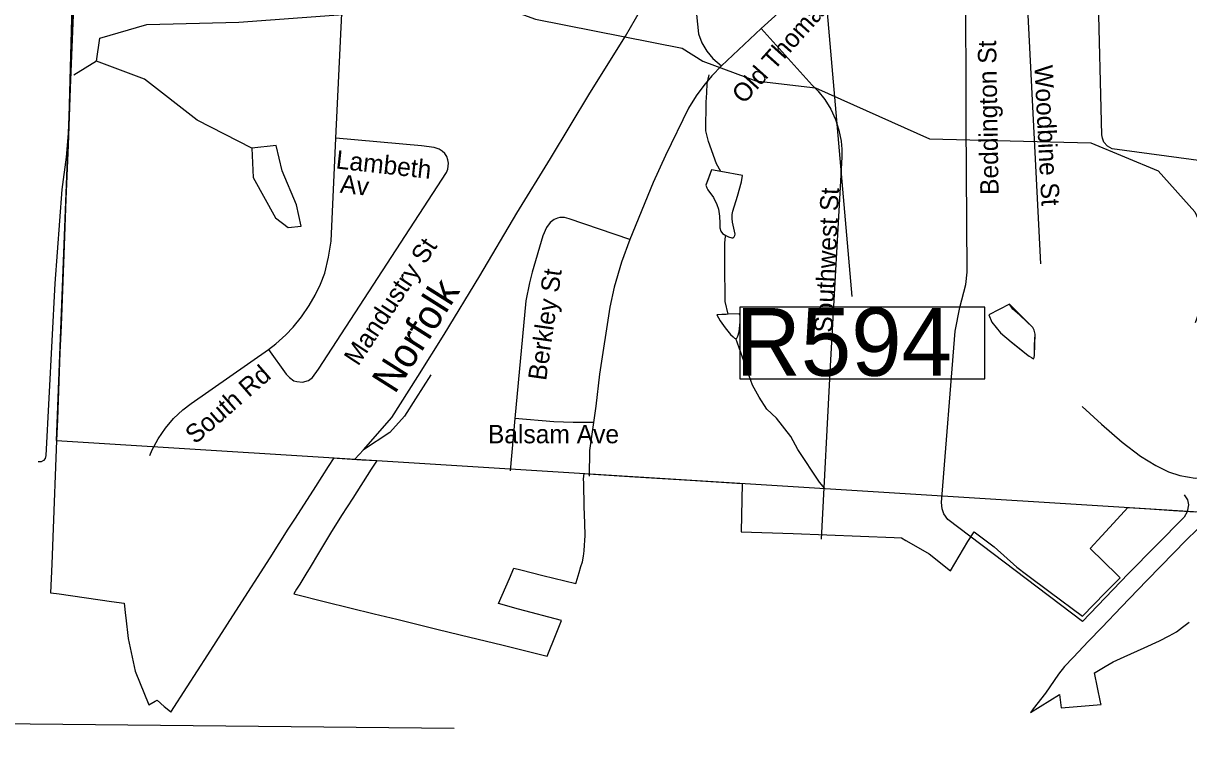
# Model space of a CAD drawing. Extents: x 1662474 to 1856135, y 779280 to 917889.
# Drawn here: x 1689866 to 1695888, y 790032 to 793820 of the extents above; entities that cross this region are included whole.
import ezdxf

# ---------------------------------------------------------------- set-up
doc = ezdxf.new("R2010")
doc.units = 0
for name, color, linetype in [('Exist Boundary Political City Limit New', 7, 'Continuous'), ('Exist Boundary Political CountyLine', 7, 'Continuous'), ('Exist Hydrographic Misc Water Feature', 7, 'Continuous'), ('Exist Hydrographic Pond Under 1500 Sq Ft', 7, 'Continuous'), ('Exist Railroad Mainline', 7, 'Continuous'), ('Exist Railroad Mainline Label', 7, 'Continuous'), ('Exist Railroad Siding', 7, 'Continuous'), ('Exist Railroad Structure Bridge Number Label', 7, 'Continuous'), ('Exist Road Non-System Type 51', 7, 'Continuous'), ('Exist Road Non-System Type 51 Label', 7, 'Continuous'), ('Map Preparation Boundary City Limit Buffer Line', 7, 'Continuous'), ('Map Preparation Longitude Latitude Lines', 7, 'Continuous')]:
    doc.layers.add(name, color=color, linetype=linetype)

msp = doc.modelspace()

# ---------------------------------------------------------------- linework, layer by layer
at = {"layer": 'Exist Boundary Political City Limit New'}
for points in [[(1690123.1, 793863.2), (1690108.4, 793485.2), (1690097, 793191), (1690086.1, 792911.8), (1690076.8, 792671.9), (1690064.1, 792349.5), (1690060.6, 792259.4), (1690055.2, 792119.9), (1690041.8, 791772.8), (1690037.5, 791664.4), (1690018.1, 791166.4), (1690012.6, 791026.1), (1690006.9, 790878.7), (1690008.6, 790878.4), (1690050.1, 790873.1), (1690322.1, 790833.8), (1690387.5, 790824.1), (1690393.8, 790761.9), (1690395.1, 790749.8), (1690406.9, 790642.2), (1690443.5, 790473.6), (1690514, 790300.5), (1690546.9, 790318.1), (1690556.6, 790323.3), (1690594, 790291.6), (1690609.5, 790278.3), (1690627.6, 790262.9), (1690628.5, 790262.2), (1690712.4, 790392.5), (1690819.1, 790558.6), (1690963.2, 790783.2), (1691140.6, 791059.4), (1691235.1, 791206.6), (1691271.8, 791263.6), (1691377.1, 791427.8), (1691442.8, 791530.1), (1691472.1, 791574.9), (1691487.5, 791573.9), (1691615.4, 791565.9), (1691692.9, 791561.1), (1691687.2, 791553.1), (1691663.8, 791516.6), (1691567.9, 791367.8), (1691510.4, 791278.4), (1691453.8, 791186.1), (1691396.6, 791092.1), (1691342.1, 791002.4), (1691330.9, 790984), (1691293.8, 790923.1), (1691278.2, 790897.5), (1691262.9, 790872.2), (1691427.2, 790832.1), (1691679.2, 790770.4), (1691795.6, 790741.9), (1692003.4, 790691.2), (1692123.4, 790661.9), (1692345.9, 790607.5), (1692573.1, 790551.9), (1692619.2, 790666.1), (1692646.8, 790734.9), (1692425.2, 790794.3), (1692320.9, 790822.4), (1692378.1, 790953), (1692401.4, 791006.1), (1692436.6, 790996.8), (1692551, 790968.2), (1692720.2, 790925.9), (1692721.9, 790931.3), (1692737.8, 790983.1), (1692747.1, 791013.8), (1692754.6, 791038.7), (1692759.9, 791067.8), (1692764.6, 791094.4), (1692766.6, 791124.1), (1692768.2, 791147.8), (1692769, 791174.3), (1692767.1, 791238.2), (1692764.6, 791324), (1692763.6, 791360.2), (1692762.6, 791407.4), (1692761.5, 791445.1), (1692760.8, 791467.2), (1692762.4, 791479.6), (1692762.8, 791482.3), (1692764.2, 791494.1), (1692785.5, 791492.9), (1693025.2, 791477.9), (1693312.2, 791460.1), (1693581.4, 791443.2), (1693576.2, 791194.1)], [(1693576.2, 791194.1), (1693843.8, 791185.1), (1694365.5, 791163.4), (1694404.1, 791161.7), (1694427.1, 791149.1), (1694489.6, 791112.3), (1694546.1, 791079), (1694656.4, 790991.4), (1694746.9, 791144.1), (1694779, 791194), (1694882.2, 791115.2), (1695000, 791011.2), (1695050.8, 790972.8), (1695173, 790881.9), (1695340.2, 790757.6), (1695457.1, 790877.6), (1695533.4, 790955.8), (1695517.9, 790970.9), (1695379.5, 791106.9), (1695439.6, 791172.5), (1695518.2, 791258.4), (1695573.6, 791318.9), (1695574.9, 791318.8), (1695687.1, 791311.8), (1695809.1, 791304.2), (1695921.8, 791297.2)], [(1695933.9, 791207.8), (1695873.9, 791148.4), (1695811.6, 791084.9), (1695674, 790943.4), (1695626.1, 790893.9), (1695541.2, 790806.1), (1695438.5, 790699.7), (1695370.6, 790628.2), (1695291, 790544.4), (1695246, 790497), (1695215.8, 790458.8), (1695147.4, 790360.6), (1695084.6, 790278.2), (1695077.2, 790268.6), (1695071.1, 790260.6), (1695220.9, 790352.4), (1695228.4, 790284.5), (1695435.5, 790301.8), (1695434.2, 790306.8), (1695432.9, 790312.8), (1695401.6, 790464.4), (1695404.4, 790466.1), (1695456.5, 790497.4), (1695498.5, 790522.4), (1695554.8, 790548), (1695657.4, 790594.8), (1695737.1, 790631), (1695786.5, 790656.4), (1695825.1, 790677.2), (1695856.5, 790700.2), (1695891.1, 790726.2)]]:
    msp.add_lwpolyline(points, dxfattribs=at)
at = {"layer": 'Exist Boundary Political CountyLine'}
for points in [[(1690037.5, 791664.5), (1690168, 795015.6), (1690178, 795270.7), (1690192.5, 795591.5), (1690205.3, 796201.4), (1690220.4, 796849.4), (1690253.3, 797643.4)], [(1690037.5, 791664.5), (1701364.2, 790957.5), (1714716, 790252.3), (1740499.2, 788706.5), (1750629.1, 788065.3), (1759370.2, 787540.1), (1762189.4, 787333), (1768414.3, 786933.6), (1776472.8, 786425.7), (1794607.1, 785397.2), (1814974.6, 784258.7), (1839558.3, 782880.6)]]:
    msp.add_lwpolyline(points, dxfattribs=at)
at = {"layer": 'Exist Hydrographic Misc Water Feature'}
for points in [[(1690243.7, 793625), (1690261.8, 793742.8), (1690503.7, 793813.4), (1690978.7, 793826.6), (1692288.8, 793921.5), (1692512.8, 793841.5), (1693269.8, 793691.5), (1693377.8, 793623.6), (1693651.8, 793522.9), (1693959.8, 793487.1), (1694548.8, 793222.4), (1695381.8, 793202.2), (1695730.8, 793057.2), (1695919.9, 792846.6), (1695976.9, 792720.7), (1695990.8, 792464.4), (1695921.8, 792272.1)], [(1690243.7, 793625), (1690125.9, 793552.5)], [(1691046.8, 793175.4), (1690764.7, 793318.9), (1690492.7, 793531.3), (1690243.7, 793625)], [(1693470.4, 793053.9), (1693447.7, 793094.6), (1693406.3, 793210.3), (1693392.7, 793264.7), (1693395.1, 793413.2), (1693397.2, 793460.8), (1693399.5, 793509.1), (1693409.4, 793554.1)], [(1693470.4, 793053.9), (1693422.5, 793062.3), (1693405, 793014.2), (1693393.3, 792984.1), (1693397.7, 792970.1), (1693403.5, 792960), (1693432.1, 792920.1), (1693450.2, 792884.4), (1693458.5, 792860.5), (1693462.9, 792824.3), (1693465.2, 792788.1), (1693465.4, 792764.3), (1693469.6, 792746.2), (1693479.6, 792734.5), (1693496.8, 792723.5)], [(1693470.4, 793053.9), (1693422.5, 793062.3), (1693393.3, 792984.1), (1693397.7, 792970.1), (1693403.5, 792960), (1693432.1, 792920.1), (1693450.2, 792884.4), (1693458.5, 792860.5), (1693462.9, 792824.3), (1693465.2, 792788.1), (1693465.4, 792764.3), (1693469.6, 792746.2), (1693479.6, 792734.5), (1693496.8, 792723.5)], [(1693496.8, 792723.5), (1693509.7, 792716.7), (1693527.9, 792711.4), (1693534.1, 792711.3), (1693539.9, 792716.8), (1693543.5, 792723.4), (1693543.7, 792731.6), (1693531.2, 792793.4), (1693528.3, 792812.3), (1693528.3, 792832.8), (1693532.5, 792849.1), (1693555.9, 792927.4), (1693577.3, 793001.7), (1693582.8, 793033.6), (1693470.4, 793053.9)], [(1693496.8, 792723.5), (1693509.7, 792716.7), (1693527.9, 792711.4), (1693534.1, 792711.3), (1693539.9, 792716.8), (1693543.5, 792723.4), (1693543.7, 792731.6), (1693531.2, 792793.4), (1693528.3, 792812.3), (1693528.3, 792832.8), (1693532.5, 792849.1), (1693555.9, 792927.4), (1693577.3, 793001.7), (1693582.8, 793033.6), (1693470.4, 793053.9)], [(1693508.1, 792317), (1693493.3, 792383.8), (1693490.2, 792580), (1693490.3, 792631.8), (1693490.5, 792680.1), (1693492.6, 792706.4), (1693496.8, 792723.5)], [(1694855.7, 792313.5), (1694870.3, 792277.1), (1694914.8, 792221.2), (1694971.2, 792174.1), (1695011.6, 792142.1), (1695049.9, 792111), (1695064.1, 792100.8), (1695076.1, 792093.2), (1695086.2, 792087.2), (1695090.4, 792094.5), (1695092, 792105.2), (1695091.3, 792159.4), (1695094.9, 792215.1), (1695089.8, 792234.9), (1695082.5, 792249), (1695016, 792312.7), (1694979.6, 792343.8), (1694961.4, 792369.6), (1694855.7, 792313.5)], [(1694855.7, 792313.5), (1694870.3, 792277.1), (1694914.8, 792221.2), (1694971.2, 792174.1), (1695049.9, 792111), (1695064.1, 792100.8), (1695076.1, 792093.2), (1695086.2, 792087.2), (1695090.4, 792094.5), (1695092, 792105.2), (1695094.9, 792215.1), (1695089.8, 792234.9), (1695082.5, 792249), (1694961.4, 792369.6), (1694855.7, 792313.5)], [(1693508.1, 792317), (1693497.7, 792316.4), (1693474.7, 792316.1), (1693449.1, 792314.2), (1693467.5, 792283.4), (1693493.1, 792247.6), (1693520.7, 792212.6), (1693533.6, 792200.8), (1693540.9, 792193.3), (1693548, 792191.6)], [(1693508.1, 792317), (1693474.7, 792316.1), (1693449.1, 792314.2), (1693467.5, 792283.4), (1693493.1, 792247.6), (1693520.7, 792212.6), (1693540.9, 792193.3), (1693548, 792191.6)], [(1693548, 792191.6), (1693552.8, 792193), (1693558.2, 792204.4), (1693564.5, 792225.6), (1693570.2, 792277.2), (1693569.8, 792309.3), (1693565.7, 792319.1), (1693508.1, 792317)], [(1693548, 792191.6), (1693552.8, 792193), (1693558.2, 792204.4), (1693564.5, 792225.6), (1693570.2, 792277.2), (1693569.8, 792309.3), (1693565.7, 792319.1), (1693508.1, 792317)], [(1693707.4, 791827.2), (1693667.7, 791888.7), (1693633.9, 791951), (1693564.5, 792143.6), (1693548, 792191.6)], [(1694008.1, 791416.6), (1693980.1, 791449.9), (1693868.5, 791618), (1693832.8, 791685.9), (1693757.2, 791780.3), (1693707.4, 791827.2)]]:
    msp.add_lwpolyline(points, dxfattribs=at)
at = {"layer": 'Exist Hydrographic Pond Under 1500 Sq Ft'}
msp.add_lwpolyline([(1691046.8, 793175.4), (1691053.8, 793024.3), (1691168.8, 792815.1), (1691234.7, 792764.5), (1691300.8, 792773), (1691277.8, 792881.8), (1691203.8, 793057.2), (1691171.8, 793189.2), (1691046.8, 793175.4)], dxfattribs=at)
at = {"layer": 'Exist Railroad Mainline'}
msp.add_line((1691578.3, 791568.3), (1691624.4, 791616.2), dxfattribs=at)
msp.add_lwpolyline([(1691624.4, 791616.2), (1691770.8, 791784.3), (1691903.8, 791995.9), (1692041.2, 792213.1), (1692224.9, 792515.9), (1692416.9, 792839), (1692590.4, 793122), (1692792.5, 793458.9), (1692978.1, 793753.9), (1693133.5, 794023.1)], dxfattribs=at)
at = {"layer": 'Exist Railroad Siding'}
for points in [[(1691972.2, 792003.4), (1691893.2, 791879.6), (1691835, 791790.2), (1691760.4, 791706.7), (1691624.4, 791616.2)], [(1695337.7, 791841.5), (1695437.2, 791748.9), (1695544.6, 791656.1), (1695638.3, 791583.6), (1695718.1, 791535.1), (1695784.1, 791502.6), (1695843.1, 791483.6), (1695921, 791471.2), (1696002.8, 791475.5), (1696083.6, 791496.8), (1696208, 791562.2), (1696340.8, 791665.2)]]:
    msp.add_lwpolyline(points, dxfattribs=at)
at = {"layer": 'Exist Railroad Structure Bridge Number Label'}
msp.add_line((1693924.1, 794970.6), (1694146.5, 792408.1), dxfattribs=at)
msp.add_lwpolyline([(1694834.7, 792353.1), (1693569.1, 792353.1), (1693569.1, 791984.3), (1694834.7, 791984.3)], close=True, dxfattribs=at)
at = {"layer": 'Exist Road Non-System Type 51'}
for p, q in [((1694116.9, 794191.9), (1693679.4, 793793.5)), ((1693679.4, 793793.5), (1693474.1, 793599.9)), ((1692405.9, 791779.4), (1692382.2, 791507.5))]:
    msp.add_line(p, q, dxfattribs=at)
for points in [[(1693993, 794818.7), (1693875.4, 794893.2), (1693854.9, 794898.8), (1693826.9, 794890.4), (1693810.1, 794872.2), (1693552.9, 794519.5), (1693465.1, 794394), (1693379.4, 794279.9), (1693355.5, 794243.9), (1693338.4, 794209), (1693327.4, 794174.4), (1693320.6, 794135.2), (1693320.6, 794102.2), (1693355.5, 793765.4), (1693372.9, 793718.4), (1693397.8, 793675.7), (1693429.8, 793637.6), (1693474.1, 793599.9)], [(1691480.6, 793227.1), (1691511.1, 793870.4), (1691534.2, 794496.9), (1691545.9, 794542.1), (1691575.1, 794605.9), (1691595.6, 794636.5)], [(1696451.5, 794580.9), (1696220, 794601.4), (1696193.8, 794599.8), (1696172.8, 794589.2), (1696156.5, 794573), (1696143.4, 794555.4), (1696133.9, 794513.7), (1696103.1, 793995.6), (1696038.4, 793170.2), (1696034.9, 793152.6), (1696025.5, 793133.9), (1696010.6, 793119.5), (1695998.8, 793112.9), (1695978.8, 793107.4), (1695964.9, 793107.9), (1695491.9, 793171.2), (1695468, 793185.4), (1695450.1, 793206.7), (1695442.1, 793227.1), (1695439.9, 793243.9), (1695420, 794000.6), (1695415.5, 794088), (1695411.6, 794103.5)], [(1690467.6, 794059.7), (1690120.9, 794101.1), (1690099.4, 793271.8), (1690086.8, 793128.7), (1690065, 792962.2), (1690027.8, 792475.4), (1689982.6, 791587.8), (1689978.6, 791572), (1689969.8, 791561.8), (1689957.9, 791554.2), (1689941.9, 791554.4)], [(1695865.4, 791383.6), (1695881.4, 791358.9), (1695886.6, 791332.4), (1695881.1, 791296.2), (1695865.4, 791269.4), (1695574.9, 790976), (1695339.6, 790729.5), (1694643.1, 791256.9), (1694622.4, 791286.2), (1694613.4, 791312.8), (1694610.9, 791345), (1694680.6, 792229.8), (1694705.9, 792351.2), (1694736.6, 792470.2), (1694742.9, 792534.2), (1694737.6, 793311.9), (1694736.6, 794077.2)], [(1695048.4, 794086.2), (1695050.1, 794000.4), (1695122.1, 792578.4)], [(1693679.4, 793793.5), (1693942.9, 793500.9), (1693971.8, 793471.2), (1694008.5, 793425.9), (1694038.9, 793376.4), (1694063.4, 793323.2), (1694080.6, 793268.1), (1694091.6, 793210.9), (1694095.1, 793169.4), (1694094.9, 793127.9), (1694034.8, 792051), (1693989.4, 791155.2)], [(1693474.1, 793599.9), (1693424.5, 793548.7), (1693382.2, 793498.2), (1693343.4, 793445.2), (1693303.5, 793381.2), (1693183.9, 793137.6), (1693120.9, 792998.5), (1692999.9, 792703.8)], [(1691132.6, 792135.9), (1691171.2, 792163.9), (1691221.9, 792210.4), (1691259.8, 792250.8), (1691303.2, 792304.6), (1691343.1, 792362), (1691374.6, 792415.9), (1691401.6, 792472.2), (1691423.2, 792529.8), (1691443.1, 792611.7), (1691456, 792694.4), (1691480.6, 793227.1)], [(1691132.6, 792135.9), (1691223.2, 792006.9), (1691240.6, 791989.9), (1691264.4, 791973.9), (1691278.6, 791969.2), (1691309.1, 791967), (1691338.8, 791975.7), (1691360.8, 791990.9), (1691390.9, 792033.2), (1692052.6, 793049.7), (1692059.6, 793066.8), (1692063.1, 793096.9), (1692060.2, 793114.8), (1692053.9, 793132.1), (1692043.6, 793147.4), (1692030.9, 793160.2), (1692014.9, 793170.4), (1691988.6, 793177.8), (1691923.8, 793187.8), (1691480.6, 793227.1)], [(1692999.9, 792703.8), (1692686.1, 792810.1), (1692663.1, 792816.4), (1692637.9, 792816.1), (1692625.9, 792813.5), (1692608.2, 792806.1), (1692587.8, 792790.9), (1692568.6, 792765.4), (1692550.8, 792721.6), (1692495.1, 792533.7), (1692481.2, 792479.1), (1692463.1, 792387.2), (1692405.9, 791779.4)], [(1692999.9, 792703.8), (1692956.9, 792585.4), (1692919, 792457.1), (1692896.1, 792352.9), (1692842.6, 792008.5), (1692824.2, 791841.9), (1692812.1, 791757.6)], [(1690518.8, 791587.2), (1690531.6, 791616.7), (1690562.6, 791673.9), (1690600.1, 791727.9), (1690642.4, 791777.9), (1690689.9, 791823.2), (1690732.9, 791856.5), (1691132.6, 792135.9)], [(1692812.1, 791757.6), (1692708, 791757.6), (1692607.1, 791761), (1692405.9, 791779.4)], [(1692812.1, 791757.6), (1692792, 791614), (1692790.6, 791480.4)]]:
    msp.add_lwpolyline(points, dxfattribs=at)
at = {"layer": 'Map Preparation Boundary City Limit Buffer Line'}
for points in [[(1690123.1, 793863.2), (1690108.4, 793485.2), (1690097, 793191), (1690086.1, 792911.8), (1690076.8, 792671.9), (1690064.1, 792349.5), (1690060.6, 792259.4), (1690055.2, 792119.9), (1690041.8, 791772.8), (1690037.5, 791664.4), (1690018.1, 791166.4), (1690012.6, 791026.1), (1690006.9, 790878.7), (1690008.6, 790878.4), (1690050.1, 790873.1), (1690322.1, 790833.8), (1690387.5, 790824.1), (1690393.8, 790761.9), (1690395.1, 790749.8), (1690406.9, 790642.2), (1690443.5, 790473.6), (1690514, 790300.5), (1690546.9, 790318.1), (1690556.6, 790323.3), (1690594, 790291.6), (1690609.5, 790278.3), (1690627.6, 790262.9), (1690628.5, 790262.2), (1690712.4, 790392.5), (1690819.1, 790558.6), (1690963.2, 790783.2), (1691140.6, 791059.4), (1691235.1, 791206.6), (1691271.8, 791263.6), (1691377.1, 791427.8), (1691442.8, 791530.1), (1691472.1, 791574.9), (1691487.5, 791573.9), (1691615.4, 791565.9), (1691692.9, 791561.1), (1691687.2, 791553.1), (1691663.8, 791516.6), (1691567.9, 791367.8), (1691510.4, 791278.4), (1691453.8, 791186.1), (1691396.6, 791092.1), (1691342.1, 791002.4), (1691330.9, 790984), (1691293.8, 790923.1), (1691278.2, 790897.5), (1691262.9, 790872.2), (1691427.2, 790832.1), (1691679.2, 790770.4), (1691795.6, 790741.9), (1692003.4, 790691.2), (1692123.4, 790661.9), (1692345.9, 790607.5), (1692573.1, 790551.9), (1692619.2, 790666.1), (1692646.8, 790734.9), (1692425.2, 790794.3), (1692320.9, 790822.4), (1692378.1, 790953), (1692401.4, 791006.1), (1692436.6, 790996.8), (1692551, 790968.2), (1692720.2, 790925.9), (1692721.9, 790931.3), (1692737.8, 790983.1), (1692747.1, 791013.8), (1692754.6, 791038.7), (1692759.9, 791067.8), (1692764.6, 791094.4), (1692766.6, 791124.1), (1692768.2, 791147.8), (1692769, 791174.3), (1692767.1, 791238.2), (1692764.6, 791324), (1692763.6, 791360.2), (1692762.6, 791407.4), (1692761.5, 791445.1), (1692760.8, 791467.2), (1692762.4, 791479.6), (1692762.8, 791482.3), (1692764.2, 791494.1), (1692785.5, 791492.9), (1693025.2, 791477.9), (1693312.2, 791460.1), (1693581.4, 791443.2), (1693576.2, 791194.1)], [(1693576.2, 791194.1), (1693843.8, 791185.1), (1694365.5, 791163.4), (1694404.1, 791161.7), (1694427.1, 791149.1), (1694489.6, 791112.3), (1694546.1, 791079), (1694656.4, 790991.4), (1694746.9, 791144.1), (1694779, 791194), (1694882.2, 791115.2), (1695000, 791011.2), (1695050.8, 790972.8), (1695173, 790881.9), (1695340.2, 790757.6), (1695457.1, 790877.6), (1695533.4, 790955.8), (1695517.9, 790970.9), (1695379.5, 791106.9), (1695439.6, 791172.5), (1695518.2, 791258.4), (1695573.6, 791318.9), (1695574.9, 791318.8), (1695687.1, 791311.8), (1695809.1, 791304.2), (1695921.8, 791297.2)], [(1695933.9, 791207.8), (1695873.9, 791148.4), (1695811.6, 791084.9), (1695674, 790943.4), (1695626.1, 790893.9), (1695541.2, 790806.1), (1695438.5, 790699.7), (1695370.6, 790628.2), (1695291, 790544.4), (1695246, 790497), (1695215.8, 790458.8), (1695147.4, 790360.6), (1695084.6, 790278.2), (1695077.2, 790268.6), (1695071.1, 790260.6), (1695220.9, 790352.4), (1695228.4, 790284.5), (1695435.5, 790301.8), (1695434.2, 790306.8), (1695432.9, 790312.8), (1695401.6, 790464.4), (1695404.4, 790466.1), (1695456.5, 790497.4), (1695498.5, 790522.4), (1695554.8, 790548), (1695657.4, 790594.8), (1695737.1, 790631), (1695786.5, 790656.4), (1695825.1, 790677.2), (1695856.5, 790700.2), (1695891.1, 790726.2)]]:
    msp.add_lwpolyline(points, dxfattribs=at)
at = {"layer": 'Map Preparation Longitude Latitude Lines'}
msp.add_line((1686012.4, 790242.7), (1692091.9, 790178.9), dxfattribs=at)

# ---------------------------------------------------------------- texts
at = {"layer": 'Exist Railroad Mainline Label'}
msp.add_text('Norfolk', height=150, rotation=57.68318, dxfattribs=at).set_placement((1691785.5, 791900.9))
at = {"layer": 'Exist Railroad Structure Bridge Number Label'}
msp.add_text('R594', height=350, dxfattribs=at).set_placement((1693545.9, 791999.2))
at = {"layer": 'Exist Road Non-System Type 51 Label'}
for s, rotation, p in [('Old Thomasville Rd', 48.12709, (1693589.1, 793398.8)), ('Beddington St', 90.95196, (1694906.1, 792934)), ('Woodbine St', 272.93616, (1695090.4, 793601.9)), ('Lambeth', 353.65609, (1691477.6, 793070.6)), (' Av', 353.65609, (1691464.1, 792949.3)), ('Southwest St', 87.33629, (1694046.9, 792220.5)), ('Mandustry St', 56.57037, (1691595.7, 792045.5)), ('Berkley St', 81.90958, (1692567.2, 791971)), ('South Rd', 41.1425, (1690754, 791642.8))]:
    msp.add_text(s, height=95, rotation=rotation, dxfattribs=at).set_placement(p)
msp.add_text('Balsam Ave', height=95, dxfattribs=at).set_placement((1692266.7, 791650.7))

doc.saveas('drawing.dxf')
